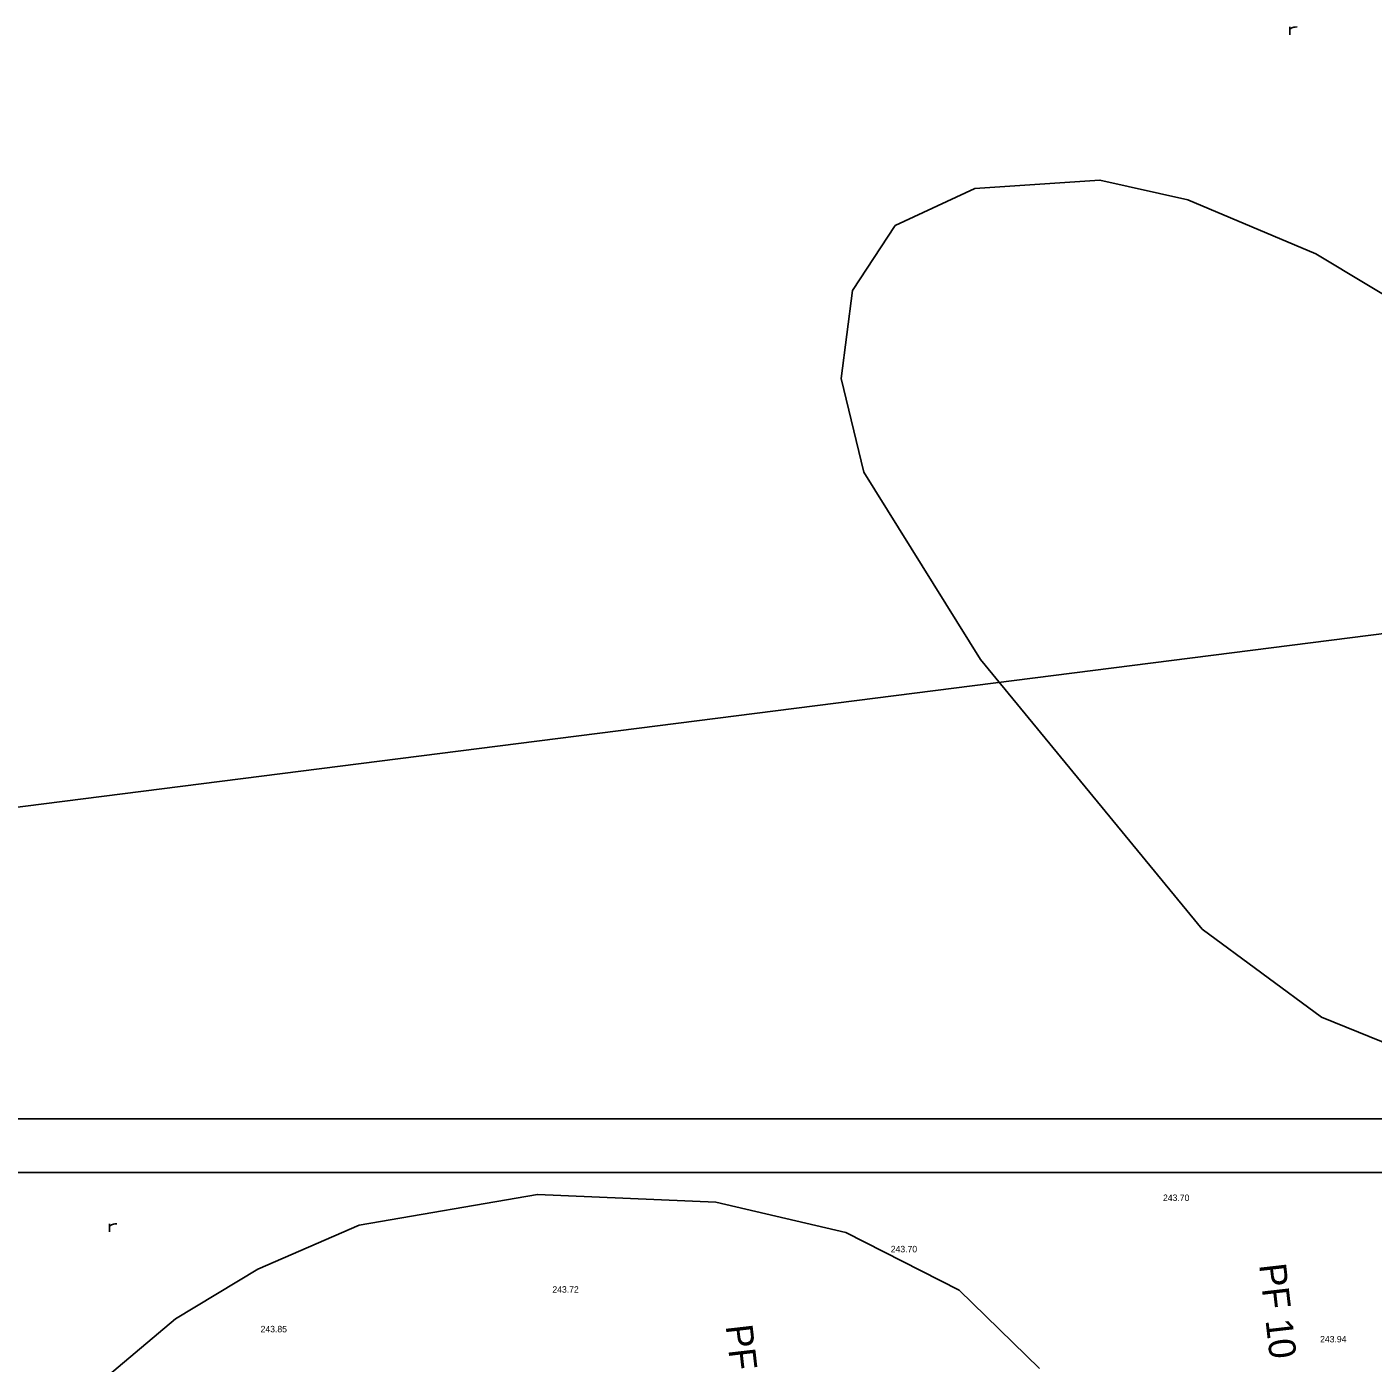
# Model space of a CAD drawing. Extents: x -555887 to -552101, y -1100251 to -1096546.
# Drawn here: x -554433.8 to -554308.5, y -1097649.6 to -1097525.1 of the extents above; entities that cross this region are included whole.
import ezdxf

# ---------------------------------------------------------------- set-up
doc = ezdxf.new("R2010")
doc.units = 0
for name, color, linetype in [('POLYGONY_SITUACE_PF_POPISY', 7, 'Continuous'), ('ram_HC1', 7, 'Continuous'), ('vrstevnice', 7, 'Continuous'), ('Výškopis', 7, 'Continuous'), ('ZSST', 7, 'Continuous')]:
    doc.layers.add(name, color=color, linetype=linetype)

msp = doc.modelspace()

# ---------------------------------------------------------------- linework, layer by layer
at = {"layer": 'ram_HC1'}
for points in [[(-554578.37, -1097626.82), (-554215.29, -1097626.82), (-554215.29, -1097971.05), (-554578.37, -1097971.05)], [(-554573.37, -1097631.82), (-554220.29, -1097631.82), (-554220.29, -1097966.05), (-554573.37, -1097966.05)]]:
    msp.add_lwpolyline(points, close=True, dxfattribs=at)
for points in [[(-554578.37, -1097971.05), (-554215.29, -1097971.05), (-554215.29, -1097626.82), (-554578.37, -1097626.82), (-554578.37, -1097971.05)], [(-554573.37, -1097631.82), (-554220.29, -1097631.82), (-554220.29, -1097966.05), (-554573.37, -1097966.05), (-554573.37, -1097631.82)]]:
    msp.add_lwpolyline(points, dxfattribs=at)
at = {"layer": 'vrstevnice'}
msp.add_lwpolyline([(-554352.97, -1097543.63), (-554345.56, -1097540.19), (-554333.91, -1097539.4), (-554325.71, -1097541.25), (-554313.81, -1097546.27), (-554294.49, -1097557.89), (-554272.79, -1097583.79), (-554267.5, -1097594.09), (-554264.59, -1097608.88), (-554264.85, -1097617.87), (-554273.59, -1097627.64), (-554283.11, -1097629.23), (-554296.34, -1097624.21), (-554313.28, -1097617.34), (-554324.39, -1097609.15), (-554345.03, -1097584.05), (-554355.88, -1097566.61), (-554357.99, -1097557.89), (-554356.93, -1097549.7)], close=True, dxfattribs=at)
msp.add_lwpolyline([(-554429.09, -1097653.1), (-554420, -1097645.44), (-554412.32, -1097640.81), (-554402.87, -1097636.71), (-554386.28, -1097633.86), (-554369.68, -1097634.57), (-554357.55, -1097637.42), (-554347.02, -1097642.77), (-554339.53, -1097650.07)], dxfattribs=at)
at = {"layer": 'ZSST'}
for points in [[(-554316.22, -1097525.87), (-554316.22, -1097525.14)], [(-554316.22, -1097525.38), (-554316.12, -1097525.28), (-554316.02, -1097525.22), (-554315.86, -1097525.17), (-554315.71, -1097525.15), (-554315.55, -1097525.14)], [(-554246.72, -1097628.85), (-554240.48, -1097620.17), (-554236.07, -1097612.83), (-554232, -1097605.43), (-554227.47, -1097592.71), (-554223.84, -1097582.58), (-554221.67, -1097573.83), (-554245.28, -1097574.87), (-554281.09, -1097578.26), (-554515.31, -1097608.04)], [(-554426.13, -1097637.34), (-554426.13, -1097636.61)], [(-554426.13, -1097636.84), (-554426.03, -1097636.75), (-554425.93, -1097636.68), (-554425.77, -1097636.64), (-554425.62, -1097636.61), (-554425.46, -1097636.61)]]:
    msp.add_lwpolyline(points, dxfattribs=at)

# ---------------------------------------------------------------- texts
at = {"layer": 'POLYGONY_SITUACE_PF_POPISY'}
for s, p in [('PF 10', (-554319.08, -1097640.41)), ('PF 9', (-554368.76, -1097646.1))]:
    msp.add_text(s, height=2.5, rotation=276.5337, dxfattribs=at).set_placement(p)
at = {"layer": 'Výškopis'}
for s, p in [('243.70', (-554328.03, -1097634.47)), ('243.70', (-554353.38, -1097639.25)), ('243.72', (-554384.89, -1097643.01)), ('243.85', (-554412.06, -1097646.7)), ('243.94', (-554313.4, -1097647.64))]:
    msp.add_text(s, height=0.6, dxfattribs=at).set_placement(p)

doc.saveas('drawing.dxf')
